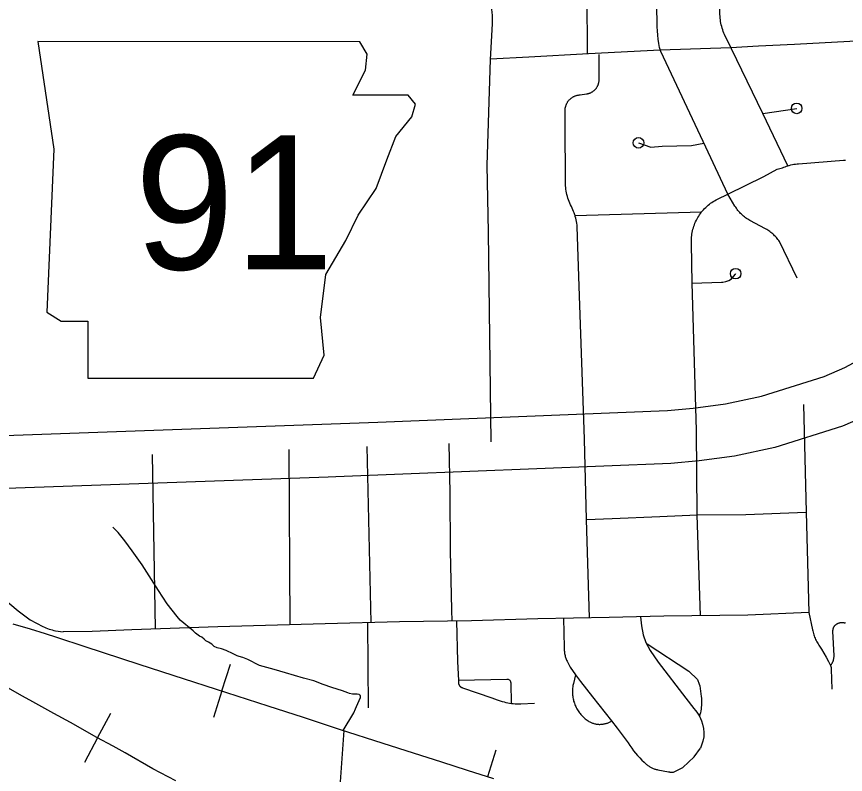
# Model space of a CAD drawing. Extents: x 309348 to 309445, y 336383 to 336484.
# Drawn here: x 309357.843 to 309359.624, y 336390.042 to 336391.669 of the extents above; entities that cross this region are included whole.
import ezdxf

# ---------------------------------------------------------------- set-up
doc = ezdxf.new("R2010")
doc.units = 0
doc.layers.add('R_Annotation', color=7, linetype='Continuous')

msp = doc.modelspace()

# ---------------------------------------------------------------- linework, layer by layer
at = {"layer": 'R_Annotation'}
for p, q in [((309358.2844, 336390.221), (309358.3027, 336390.2782)), ((309358.2844, 336390.221), (309358.2662, 336390.1638)), ((309358.0171, 336390.12), (309358.0454, 336390.173)), ((309358.0171, 336390.12), (309357.9889, 336390.0671)), ((309358.8557, 336390.0369), (309358.8736, 336390.0942))]:
    msp.add_line(p, q, dxfattribs=at)
for points in [[(309359.2275, 336391.5939), (309359.2248, 336391.6027), (309359.2232, 336391.6116), (309359.222, 336391.6205), (309359.221, 336391.6295), (309359.2204, 336391.6385), (309359.22, 336391.6475), (309359.219, 336391.6962), (309359.2173, 336391.7834)], [(309359.3791, 336391.6), (309359.3647, 336391.6304), (309359.3632, 336391.6338), (309359.3618, 336391.6372), (309359.3605, 336391.6407), (309359.3594, 336391.6442), (309359.3584, 336391.6478), (309359.3575, 336391.6514), (309359.3567, 336391.655), (309359.356, 336391.6586), (309359.3555, 336391.6623), (309359.3551, 336391.666), (309359.3548, 336391.6697), (309359.3546, 336391.6734), (309359.3546, 336391.6771), (309359.3547, 336391.6888), (309359.3528, 336391.7873)], [(309358.8613, 336391.5767), (309358.866, 336391.6533), (309358.8659, 336391.662), (309358.8656, 336391.6707), (309358.8649, 336391.6793), (309358.864, 336391.688), (309358.8628, 336391.6966), (309358.8614, 336391.7051), (309358.8596, 336391.7136), (309358.8544, 336391.7372)], [(309359.07, 336391.5889), (309359.0696, 336391.7158), (309359.0697, 336391.7168), (309359.0698, 336391.7177), (309359.0698, 336391.7187), (309359.0698, 336391.7196), (309359.0698, 336391.7206), (309359.0697, 336391.7215), (309359.0696, 336391.7224)], [(309360.1438, 336391.6332), (309360.084, 336391.6327), (309359.9822, 336391.6301), (309359.9224, 336391.6259), (309359.8741, 336391.6259), (309359.752, 336391.6217), (309359.6336, 336391.616), (309359.5151, 336391.6093), (309359.4372, 336391.6056), (309359.3782, 336391.6019)], [(309359.3782, 336391.6019), (309359.2263, 336391.5973), (309359.072, 336391.589), (309358.9436, 336391.5823), (309358.8614, 336391.5777)], [(309358.6196, 336390.7983), (309359.2416, 336390.823), (309359.2969, 336390.828), (309359.3664, 336390.8376), (309359.4438, 336390.8539), (309359.5784, 336390.8962), (309359.623, 336390.9154), (309359.71, 336390.9623), (309359.8353, 336391.0432), (309360.6606, 336391.5861)], [(309359.0926, 336391.5221), (309359.093, 336391.5231), (309359.0933, 336391.5241), (309359.0936, 336391.5251), (309359.0939, 336391.5261), (309359.0941, 336391.5272), (309359.0944, 336391.5282), (309359.0945, 336391.5292), (309359.0947, 336391.5303), (309359.0948, 336391.5314), (309359.0948, 336391.5324), (309359.0948, 336391.5335), (309359.0953, 336391.5879)], [(309359.3242, 336391.3888), (309359.2275, 336391.5939)], [(309359.4469, 336391.461), (309359.3791, 336391.6)], [(309358.8628, 336390.7558), (309358.8574, 336391.206), (309358.8543, 336391.3499), (309358.8613, 336391.5767)], [(309359.0433, 336391.2418), (309359.0427, 336391.2437), (309359.0415, 336391.2474), (309359.0401, 336391.2509), (309359.0387, 336391.2545), (309359.0371, 336391.2579), (309359.0354, 336391.2614), (309359.0337, 336391.2648), (309359.0321, 336391.2684), (309359.0306, 336391.272), (309359.0293, 336391.2756), (309359.028, 336391.2793), (309359.0269, 336391.283), (309359.0259, 336391.2868), (309359.0251, 336391.2906), (309359.0243, 336391.2944), (309359.0237, 336391.2982), (309359.0232, 336391.3021), (309359.0229, 336391.3059), (309359.0227, 336391.3098), (309359.0226, 336391.3137), (309359.0217, 336391.4391), (309359.0218, 336391.4673), (309359.0219, 336391.4684), (309359.0219, 336391.4696), (309359.022, 336391.4707), (309359.0222, 336391.4719), (309359.0223, 336391.473), (309359.0225, 336391.4741), (309359.0228, 336391.4753), (309359.0231, 336391.4764), (309359.0234, 336391.4775), (309359.0238, 336391.4786), (309359.0242, 336391.4797), (309359.0246, 336391.4807), (309359.0251, 336391.4818), (309359.0256, 336391.4828), (309359.0261, 336391.4838), (309359.0267, 336391.4848), (309359.0273, 336391.4858), (309359.028, 336391.4868), (309359.0287, 336391.4877), (309359.0294, 336391.4886), (309359.0301, 336391.4895), (309359.0309, 336391.4904), (309359.0317, 336391.4912), (309359.0325, 336391.492), (309359.0334, 336391.4928), (309359.0343, 336391.4935), (309359.0352, 336391.4942), (309359.0361, 336391.4949), (309359.0371, 336391.4955), (309359.038, 336391.4962), (309359.039, 336391.4967), (309359.04, 336391.4973), (309359.0411, 336391.4978), (309359.0421, 336391.4983), (309359.0432, 336391.4987), (309359.0443, 336391.4991), (309359.0454, 336391.4995), (309359.0465, 336391.4998), (309359.0476, 336391.5001), (309359.0487, 336391.5004), (309359.0498, 336391.5006), (309359.051, 336391.5007), (309359.0521, 336391.5009), (309359.0533, 336391.501), (309359.0544, 336391.501), (309359.0677, 336391.5031), (309359.0687, 336391.5033), (309359.0698, 336391.5035), (309359.0708, 336391.5037), (309359.0719, 336391.5039), (309359.0729, 336391.5042), (309359.0739, 336391.5045), (309359.0749, 336391.5049), (309359.0759, 336391.5053), (309359.0768, 336391.5057), (309359.0778, 336391.5062), (309359.0787, 336391.5066), (309359.0797, 336391.5072), (309359.0806, 336391.5077), (309359.0814, 336391.5083), (309359.0823, 336391.5089), (309359.0831, 336391.5095), (309359.084, 336391.5102), (309359.0848, 336391.5109), (309359.0855, 336391.5116), (309359.0863, 336391.5124), (309359.087, 336391.5132), (309359.0877, 336391.514), (309359.0884, 336391.5148), (309359.089, 336391.5156), (309359.0896, 336391.5165), (309359.0902, 336391.5174), (309359.0907, 336391.5183), (309359.0912, 336391.5192), (309359.0917, 336391.5202), (309359.0922, 336391.5211), (309359.0926, 336391.5221)], [(309360.7243, 336391.492), (309359.8974, 336390.9479), (309359.7678, 336390.8643), (309359.6725, 336390.8129), (309359.618, 336390.7895), (309359.4726, 336390.7438), (309359.3859, 336390.7255), (309359.3098, 336390.7151), (309359.249, 336390.7095), (309358.5295, 336390.6809), (309358.5127, 336390.6803)], [(309359.4469, 336391.461), (309359.5195, 336391.472)], [(309359.5004, 336391.3488), (309359.4469, 336391.461)], [(309359.1795, 336391.3981), (309359.2062, 336391.3887), (309359.2305, 336391.3906), (309359.2934, 336391.3925), (309359.3203, 336391.3972)], [(309359.3717, 336391.288), (309359.3242, 336391.3888)], [(309359.5004, 336391.3488), (309359.5036, 336391.3497), (309359.5069, 336391.3505), (309359.5102, 336391.3513), (309359.5136, 336391.3519), (309359.5169, 336391.3524), (309359.5203, 336391.3528), (309359.5236, 336391.3531), (309359.6202, 336391.3607), (309359.6224, 336391.3608), (309359.6246, 336391.3609)], [(309359.3717, 336391.288), (309359.4486, 336391.3255), (309359.4776, 336391.3413), (309359.4887, 336391.3445), (309359.4916, 336391.3457), (309359.4945, 336391.3468), (309359.4974, 336391.3478), (309359.5004, 336391.3488)], [(309359.3152, 336391.2495), (309359.3171, 336391.2517), (309359.3193, 336391.2543), (309359.3217, 336391.2569), (309359.3241, 336391.2593), (309359.3266, 336391.2616), (309359.3292, 336391.2639), (309359.3319, 336391.2661), (309359.3346, 336391.2682), (309359.3374, 336391.2701), (309359.3403, 336391.272), (309359.3432, 336391.2738), (309359.3462, 336391.2755), (309359.3493, 336391.2771), (309359.3717, 336391.288)], [(309359.5208, 336391.1077), (309359.4824, 336391.1858), (309359.4809, 336391.1881), (309359.4793, 336391.1903), (309359.4776, 336391.1925), (309359.4759, 336391.1946), (309359.4741, 336391.1966), (309359.4722, 336391.1986), (309359.4703, 336391.2005), (309359.4683, 336391.2024), (309359.4662, 336391.2041), (309359.4641, 336391.2058), (309359.4619, 336391.2075), (309359.4597, 336391.209), (309359.4574, 336391.2105), (309359.4551, 336391.2119), (309359.4527, 336391.2133), (309359.4192, 336391.2313), (309359.4168, 336391.2327), (309359.4143, 336391.2341), (309359.412, 336391.2357), (309359.4096, 336391.2373), (309359.4074, 336391.239), (309359.4052, 336391.2408), (309359.403, 336391.2426), (309359.4009, 336391.2445), (309359.3989, 336391.2465), (309359.397, 336391.2486), (309359.3951, 336391.2507), (309359.3933, 336391.2529), (309359.3916, 336391.2552), (309359.3899, 336391.2575), (309359.3884, 336391.2598), (309359.3869, 336391.2623), (309359.3717, 336391.288)], [(309359.0433, 336391.2418), (309359.3152, 336391.2495)], [(309359.2947, 336391.097), (309359.2935, 336391.1816), (309359.2934, 336391.1851), (309359.2934, 336391.1885), (309359.2935, 336391.192), (309359.2937, 336391.1954), (309359.2941, 336391.1988), (309359.2945, 336391.2022), (309359.2951, 336391.2056), (309359.2958, 336391.209), (309359.2967, 336391.2123), (309359.2976, 336391.2157), (309359.2986, 336391.2189), (309359.2998, 336391.2222), (309359.301, 336391.2254), (309359.3024, 336391.2285), (309359.3039, 336391.2317), (309359.3055, 336391.2347), (309359.3072, 336391.2377), (309359.309, 336391.2406), (309359.3108, 336391.2435), (309359.3128, 336391.2463), (309359.3152, 336391.2495)], [(309359.0635, 336390.7619), (309359.0518, 336391.0905), (309359.0479, 336391.2176), (309359.0476, 336391.2214), (309359.0471, 336391.2252), (309359.0464, 336391.2289), (309359.0457, 336391.2327), (309359.0448, 336391.2364), (309359.0438, 336391.2401), (309359.0433, 336391.2418)], [(309359.2947, 336391.097), (309359.3576, 336391.0985), (309359.3608, 336391.0987), (309359.3674, 336391.1001), (309359.3736, 336391.1026), (309359.3792, 336391.1063), (309359.3841, 336391.1109), (309359.388, 336391.1163), (309359.3884, 336391.1171)], [(309359.3043, 336390.7809), (309359.2947, 336391.097)], [(309359.5342, 336390.8359), (309359.5402, 336390.6048)], [(309356.564, 336390.7301), (309356.588, 336390.7264), (309356.8206, 336390.7321), (309357.1387, 336390.746), (309357.4609, 336390.7555), (309357.6153, 336390.764), (309357.7559, 336390.7674), (309358.6196, 336390.7983)], [(309359.3054, 336390.5988), (309359.3054, 336390.6001), (309359.3043, 336390.7809)], [(309358.7789, 336390.3711), (309358.7782, 336390.3953), (309358.7755, 336390.5219), (309358.7747, 336390.6465), (309358.7727, 336390.7527)], [(309359.0681, 336390.5892), (309359.0635, 336390.7619)], [(309358.4308, 336390.3631), (309358.4289, 336390.7396)], [(309358.6053, 336390.368), (309358.5968, 336390.7461)], [(309358.1414, 336390.3542), (309358.1354, 336390.7286)], [(309358.5127, 336390.6803), (309357.7592, 336390.6538), (309357.6199, 336390.6504), (309357.4657, 336390.6419), (309357.1428, 336390.6324), (309356.8244, 336390.6185), (309356.5808, 336390.6126), (309356.5591, 336390.6158)], [(309359.3054, 336390.5988), (309359.4104, 336390.6001), (309359.5402, 336390.6048)], [(309359.5402, 336390.6048), (309359.5459, 336390.3893)], [(309359.0681, 336390.5892), (309359.1229, 336390.5913), (309359.2256, 336390.5957), (309359.3054, 336390.5988)], [(309359.0744, 336390.3781), (309359.0681, 336390.5892)], [(309359.313, 336390.3824), (309359.3054, 336390.5988)], [(309358.5449, 336390.1362), (309358.5677, 336390.1738), (309358.5716, 336390.1828), (309358.5733, 336390.1873), (309358.5822, 336390.2071), (309358.5825, 336390.2098), (309358.5818, 336390.2111), (309358.5808, 336390.2118), (309358.5791, 336390.213), (309358.575, 336390.2143), (309358.5695, 336390.2143), (309358.5647, 336390.2143), (309358.5587, 336390.2155), (309358.5551, 336390.2166), (309358.5432, 336390.221), (309358.5203, 336390.2286), (309358.5021, 336390.2348), (309358.4817, 336390.2428), (309358.4598, 336390.2487), (309358.421, 336390.2597), (309358.3965, 336390.267), (309358.3649, 336390.2758), (309358.3402, 336390.2882), (309358.3294, 336390.2928), (309358.3211, 336390.2949), (309358.3168, 336390.2966), (309358.3088, 336390.3004), (309358.2938, 336390.3075), (309358.2833, 336390.3113), (309358.2738, 336390.3137), (309358.2676, 336390.3161), (309358.2624, 336390.3211), (309358.2555, 336390.3254), (309358.2495, 336390.3285), (309358.2462, 336390.332), (309358.2409, 336390.3361), (309358.2362, 336390.3385), (309358.2279, 336390.3451), (309358.2222, 336390.3499), (309358.1946, 336390.3727), (309358.1879, 336390.3808), (309358.167, 336390.4082), (309358.1482, 336390.4368), (309358.1127, 336390.4918), (309358.0918, 336390.5217), (309358.0754, 336390.5432), (309358.0616, 336390.5613), (309358.0523, 336390.5705), (309358.05, 336390.5724)], [(309357.757, 336390.4569), (309357.7585, 336390.4564), (309357.7683, 336390.4526), (309357.7792, 336390.4469), (309357.7922, 336390.4378), (309357.8463, 336390.3933), (309357.8724, 336390.3737), (309357.8856, 336390.3662), (309357.8996, 336390.3593), (309357.9029, 336390.3577), (309357.9062, 336390.3563), (309357.9096, 336390.355), (309357.9129, 336390.3539), (309357.9164, 336390.3528), (309357.9198, 336390.3519), (309357.9233, 336390.3511), (309357.9269, 336390.3504), (309357.9431, 336390.3478)], [(309359.5459, 336390.3893), (309359.4146, 336390.3834), (309359.2343, 336390.3816), (309359.1169, 336390.3788), (309358.963, 336390.3761), (309358.821, 336390.3715), (309358.6662, 336390.3697), (309358.506, 336390.3652), (309358.2756, 336390.3588), (309358.0908, 336390.3524), (309358.0052, 336390.3488), (309357.9431, 336390.3478)], [(309359.0182, 336390.3771), (309359.0199, 336390.314), (309359.0199, 336390.3119), (309359.02, 336390.3098), (309359.0201, 336390.3076), (309359.0203, 336390.3055), (309359.0205, 336390.3034), (309359.0209, 336390.3013), (309359.0213, 336390.2992), (309359.0217, 336390.2972), (309359.0223, 336390.2951), (309359.0229, 336390.2931), (309359.0236, 336390.2911), (309359.0243, 336390.2891), (309359.0251, 336390.2871), (309359.026, 336390.2852), (309359.0269, 336390.2833), (309359.0328, 336390.2719), (309359.0444, 336390.2559)], [(309359.1838, 336390.3804), (309359.1857, 336390.3608), (309359.1894, 336390.3418), (309359.1956, 336390.3248), (309359.2049, 336390.308)], [(309359.5459, 336390.3893), (309359.5538, 336390.3525), (309359.5543, 336390.3498), (309359.5549, 336390.3471), (309359.5555, 336390.3444), (309359.5563, 336390.3418), (309359.5572, 336390.3392), (309359.5581, 336390.3366), (309359.5591, 336390.334), (309359.5603, 336390.3315), (309359.5615, 336390.329), (309359.5627, 336390.3266), (309359.5641, 336390.3242), (309359.5655, 336390.3218), (309359.567, 336390.3195), (309359.5726, 336390.311), (309359.578, 336390.3023), (309359.583, 336390.2935), (309359.5877, 336390.2845), (309359.5922, 336390.2753)], [(309357.8351, 336390.3648), (309357.8725, 336390.3543), (309357.9044, 336390.344), (309357.9292, 336390.3364), (309357.9894, 336390.3165), (309358.1059, 336390.2785), (309358.1792, 336390.2546), (309358.2943, 336390.2179), (309358.3828, 336390.1892), (309358.4591, 336390.1646), (309358.5366, 336390.1389), (309358.6305, 336390.1089), (309358.6951, 336390.0881), (309358.7559, 336390.0685), (309358.8112, 336390.0508), (309358.8677, 336390.0331)], [(309357.8351, 336390.3648), (309357.8725, 336390.3543), (309357.9044, 336390.344), (309357.9292, 336390.3364), (309357.9894, 336390.3165), (309358.1059, 336390.2785), (309358.1792, 336390.2546), (309358.2943, 336390.2179), (309358.3828, 336390.1892), (309358.4591, 336390.1646), (309358.5366, 336390.1389), (309358.6305, 336390.1089), (309358.6951, 336390.0881), (309358.7559, 336390.0685), (309358.8112, 336390.0508), (309358.8677, 336390.0331)], [(309358.5996, 336390.185), (309358.5981, 336390.3678)], [(309358.7887, 336390.3712), (309358.7907, 336390.2845), (309358.7924, 336390.2431)], [(309359.5922, 336390.2753), (309359.5929, 336390.2762), (309359.5935, 336390.277), (309359.5941, 336390.2779), (309359.5947, 336390.2788), (309359.5953, 336390.2797), (309359.5958, 336390.2806), (309359.5964, 336390.2816), (309359.5968, 336390.2825), (309359.5973, 336390.2835), (309359.5977, 336390.2845), (309359.598, 336390.2855), (309359.5984, 336390.2865), (309359.5987, 336390.2876), (309359.599, 336390.2886), (309359.5992, 336390.2897), (309359.5994, 336390.2907), (309359.5996, 336390.2918), (309359.5997, 336390.2928), (309359.5998, 336390.2939), (309359.5998, 336390.295), (309359.5999, 336390.2961), (309359.5974, 336390.3493), (309359.5974, 336390.3499), (309359.5974, 336390.3505), (309359.5975, 336390.3511), (309359.5975, 336390.3517), (309359.5976, 336390.3523), (309359.5977, 336390.3529), (309359.5978, 336390.3535), (309359.5979, 336390.3541), (309359.598, 336390.3547), (309359.5982, 336390.3552), (309359.5984, 336390.3558), (309359.5986, 336390.3564), (309359.5988, 336390.3569), (309359.5991, 336390.3575), (309359.5993, 336390.358), (309359.5996, 336390.3586), (309359.5999, 336390.3591), (309359.6002, 336390.3596), (309359.6006, 336390.3601), (309359.6009, 336390.3606), (309359.6013, 336390.361), (309359.6017, 336390.3615), (309359.6021, 336390.3619), (309359.6025, 336390.3624), (309359.6029, 336390.3628), (309359.6034, 336390.3632), (309359.6039, 336390.3636), (309359.6043, 336390.3639), (309359.6048, 336390.3643), (309359.6053, 336390.3646), (309359.6058, 336390.365), (309359.6063, 336390.3653), (309359.607, 336390.3656), (309359.6077, 336390.3659), (309359.6084, 336390.3662), (309359.609, 336390.3665), (309359.6097, 336390.3668), (309359.6105, 336390.367), (309359.6112, 336390.3672), (309359.6119, 336390.3674), (309359.6126, 336390.3676), (309359.6134, 336390.3677), (309359.6141, 336390.3678), (309359.6148, 336390.3679), (309359.6156, 336390.368), (309359.6163, 336390.368), (309359.6171, 336390.368), (309359.6178, 336390.368), (309359.6186, 336390.368), (309359.6193, 336390.3679), (309359.6201, 336390.3678), (309359.6208, 336390.3677), (309359.6215, 336390.3675), (309359.6223, 336390.3674), (309359.623, 336390.3672), (309359.6237, 336390.367), (309359.6244, 336390.3667)], [(309359.1984, 336390.3219), (309359.2879, 336390.2631), (309359.3062, 336390.2455), (309359.31, 336390.2356), (309359.3113, 336390.232), (309359.3144, 336390.2091), (309359.3148, 336390.2052), (309359.315, 336390.2013), (309359.315, 336390.1974), (309359.3149, 336390.1935), (309359.3147, 336390.1897), (309359.3144, 336390.1858), (309359.3139, 336390.1819), (309359.3133, 336390.1781), (309359.3126, 336390.1742), (309359.3117, 336390.1704), (309359.3107, 336390.1667)], [(309359.2049, 336390.308), (309359.2215, 336390.2829), (309359.2811, 336390.2051), (309359.2987, 336390.1834), (309359.3019, 336390.1793), (309359.305, 336390.1752), (309359.3079, 336390.171), (309359.3107, 336390.1667)], [(309359.5922, 336390.2753), (309359.5924, 336390.2749), (309359.5926, 336390.2744), (309359.5927, 336390.2739), (309359.5929, 336390.2734), (309359.593, 336390.273), (309359.5932, 336390.2725), (309359.5933, 336390.272), (309359.5934, 336390.2715), (309359.5934, 336390.271), (309359.5935, 336390.2705), (309359.5935, 336390.27), (309359.5935, 336390.2695), (309359.5935, 336390.269), (309359.5935, 336390.2685), (309359.5935, 336390.268), (309359.5934, 336390.2675), (309359.5951, 336390.2245)], [(309359.0444, 336390.2559), (309359.0397, 336390.2373), (309359.0391, 336390.2348), (309359.0387, 336390.2323), (309359.0383, 336390.2298), (309359.0379, 336390.2272), (309359.0377, 336390.2247), (309359.0376, 336390.2221), (309359.0375, 336390.2196), (309359.0376, 336390.217), (309359.0377, 336390.2144), (309359.0379, 336390.2119), (309359.0382, 336390.2094), (309359.0386, 336390.2068), (309359.039, 336390.2043), (309359.0396, 336390.2018), (309359.0402, 336390.1993), (309359.041, 336390.1969), (309359.0418, 336390.1944), (309359.0426, 336390.1921), (309359.0436, 336390.1897), (309359.0447, 336390.1874), (309359.0458, 336390.1851), (309359.047, 336390.1828), (309359.0483, 336390.1806), (309359.0496, 336390.1784), (309359.0511, 336390.1763), (309359.0526, 336390.1742), (309359.0541, 336390.1722), (309359.0558, 336390.1703), (309359.0575, 336390.1683), (309359.0593, 336390.1665), (309359.0611, 336390.1647), (309359.063, 336390.163), (309359.0649, 336390.1613), (309359.0669, 336390.1598), (309359.069, 336390.1582), (309359.0711, 336390.1568), (309359.0732, 336390.1554), (309359.0747, 336390.1546), (309359.0762, 336390.1539), (309359.0776, 336390.1532), (309359.0792, 336390.1526), (309359.0807, 336390.152), (309359.0823, 336390.1515), (309359.0838, 336390.151), (309359.0854, 336390.1506), (309359.087, 336390.1502), (309359.0886, 336390.1499), (309359.0903, 336390.1497), (309359.0919, 336390.1495), (309359.0935, 336390.1493), (309359.0952, 336390.1492), (309359.0968, 336390.1492), (309359.0984, 336390.1493), (309359.1001, 336390.1493), (309359.1017, 336390.1495), (309359.1033, 336390.1497), (309359.105, 336390.15), (309359.1066, 336390.1503), (309359.1082, 336390.1507), (309359.1098, 336390.1511), (309359.1113, 336390.1516), (309359.1129, 336390.1521), (309359.1144, 336390.1527), (309359.1159, 336390.1534), (309359.1174, 336390.1541), (309359.1189, 336390.1548), (309359.1203, 336390.1556), (309359.1217, 336390.1565)], [(309359.0444, 336390.2559), (309359.055, 336390.2414), (309359.0807, 336390.2086), (309359.1217, 336390.1565)], [(309358.9065, 336390.1941), (309358.9057, 336390.2381), (309358.9055, 336390.2394), (309358.9051, 336390.2407), (309358.9045, 336390.242), (309358.9037, 336390.2431), (309358.9027, 336390.244), (309358.9016, 336390.2448), (309358.9004, 336390.2453), (309358.899, 336390.2457), (309358.8977, 336390.2457), (309358.8967, 336390.2457), (309358.7924, 336390.2431)], [(309358.7924, 336390.2431), (309358.7926, 336390.2383), (309358.7926, 336390.2379), (309358.7927, 336390.2375), (309358.7928, 336390.2371), (309358.7928, 336390.2367), (309358.793, 336390.2363), (309358.7931, 336390.2359), (309358.7932, 336390.2355), (309358.7933, 336390.2351), (309358.7935, 336390.2347), (309358.7937, 336390.2343), (309358.7939, 336390.2339), (309358.7941, 336390.2335), (309358.7943, 336390.2332), (309358.7945, 336390.2328), (309358.7947, 336390.2325), (309358.795, 336390.2321), (309358.7952, 336390.2318), (309358.7955, 336390.2315), (309358.7958, 336390.2312), (309358.7961, 336390.2309), (309358.7964, 336390.2306), (309358.7967, 336390.2303), (309358.797, 336390.23), (309358.7973, 336390.2298), (309358.7977, 336390.2295), (309358.798, 336390.2293), (309358.7983, 336390.2291), (309358.7987, 336390.2288), (309358.7991, 336390.2286), (309358.7995, 336390.2285), (309358.7998, 336390.2283), (309358.8002, 336390.2281), (309358.8006, 336390.228), (309358.801, 336390.2278), (309358.8014, 336390.2277), (309358.8642, 336390.2061), (309358.8755, 336390.2022), (309358.8868, 336390.1985), (309358.8907, 336390.1974), (309358.8946, 336390.1963), (309358.8985, 336390.1955), (309358.9025, 336390.1947), (309358.9065, 336390.1941)], [(309358.185, 336390.0276), (309358.136, 336390.0539), (309358.0763, 336390.0877), (309358.0505, 336390.1023), (309358.0158, 336390.1208), (309357.9589, 336390.153), (309357.9233, 336390.1726), (309357.878, 336390.1978), (309357.8561, 336390.2096), (309357.824, 336390.2274)], [(309358.185, 336390.0276), (309358.136, 336390.0539), (309358.0763, 336390.0877), (309358.0505, 336390.1023), (309358.0158, 336390.1208), (309357.9589, 336390.153), (309357.9233, 336390.1726), (309357.878, 336390.1978), (309357.8561, 336390.2096), (309357.824, 336390.2274)], [(309358.9065, 336390.1941), (309358.9105, 336390.1937), (309358.9146, 336390.1933), (309358.9186, 336390.1931), (309358.9227, 336390.1931), (309358.9267, 336390.1932), (309358.956, 336390.1945)], [(309359.3107, 336390.1667), (309359.3148, 336390.1569), (309359.3173, 336390.1496), (309359.3193, 336390.1406), (309359.3201, 336390.1314), (309359.3197, 336390.1223), (309359.3181, 336390.1132), (309359.3153, 336390.1044), (309359.3126, 336390.0983)], [(309359.1217, 336390.1565), (309359.1336, 336390.1413), (309359.1573, 336390.1092), (309359.161, 336390.1035), (309359.1649, 336390.098), (309359.169, 336390.0926), (309359.1733, 336390.0873), (309359.1777, 336390.0822), (309359.1823, 336390.0772), (309359.1871, 336390.0724), (309359.192, 336390.0677), (309359.197, 336390.0631), (309359.1983, 336390.062), (309359.1996, 336390.061), (309359.201, 336390.06), (309359.2024, 336390.0591), (309359.2038, 336390.0581), (309359.2053, 336390.0573), (309359.2067, 336390.0565), (309359.2083, 336390.0557), (309359.2098, 336390.055), (309359.2113, 336390.0544), (309359.2129, 336390.0538), (309359.2145, 336390.0532), (309359.2161, 336390.0527), (309359.2178, 336390.0523), (309359.2194, 336390.0519), (309359.2211, 336390.0515), (309359.244, 336390.0473), (309359.245, 336390.0471), (309359.2461, 336390.0469), (309359.2472, 336390.0467), (309359.2483, 336390.0466), (309359.2494, 336390.0466), (309359.2505, 336390.0465), (309359.2516, 336390.0465), (309359.2527, 336390.0466), (309359.2538, 336390.0467), (309359.2549, 336390.0468), (309359.256, 336390.0469), (309359.2748, 336390.0567), (309359.2994, 336390.0797), (309359.3126, 336390.0983)], [(309358.5461, 336390.1359), (309358.5302, 336389.9055)]]:
    msp.add_lwpolyline(points, dxfattribs=at)
msp.add_lwpolyline([(309357.8887, 336391.6154), (309357.9233, 336391.3847), (309357.9079, 336391.0347), (309357.9387, 336391.0154), (309357.9964, 336391.0154), (309357.9964, 336390.8923), (309358.481, 336390.8923), (309358.5041, 336390.9423), (309358.4964, 336391.0231), (309358.5079, 336391.1154), (309358.5503, 336391.1885), (309358.5772, 336391.2424), (309358.6156, 336391.3), (309358.6387, 336391.3616), (309358.6579, 336391.4116), (309358.6926, 336391.4539), (309358.7003, 336391.4808), (309358.6849, 336391.5001), (309358.5656, 336391.5001), (309358.5926, 336391.5539), (309358.5964, 336391.5885), (309358.5805, 336391.6151)], close=True, dxfattribs=at)
for centre in [(309359.5195, 336391.472), (309359.1795, 336391.3981), (309359.3884, 336391.1171)]:
    msp.add_circle(centre, 0.0114, dxfattribs=at)

# ---------------------------------------------------------------- texts
msp.add_text('91', height=0.28782, dxfattribs=at).set_placement((309358.0968, 336391.1261))

doc.saveas('drawing.dxf')
